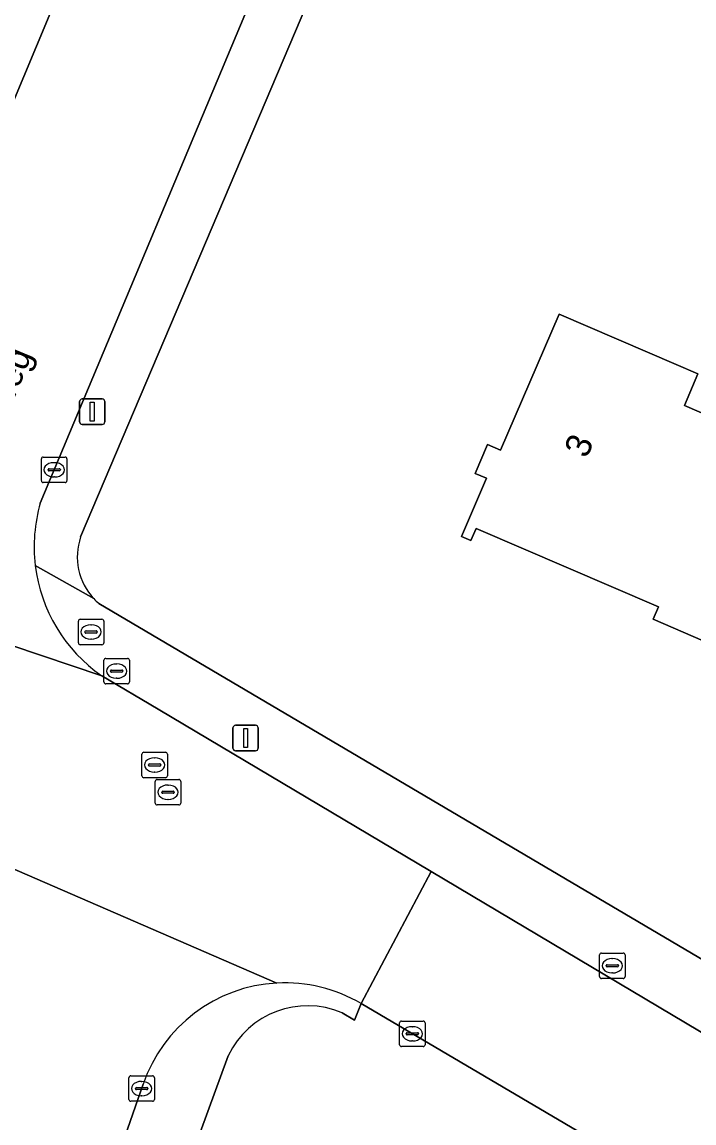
# Model space of a CAD drawing. Extents: x 163266 to 164362, y 381528 to 382286.
# Drawn here: x 163911.58 to 163937.95, y 381952.84 to 381996.02 of the extents above; entities that cross this region are included whole.
import ezdxf

# ---------------------------------------------------------------- set-up
doc = ezdxf.new("R2010")
doc.units = 0
for name, color, linetype in [('IMGEO_Brandkraan', 7, 'Continuous'), ('IMGEO_Erf', 7, 'Continuous'), ('IMGEO_Groenvoorziening', 7, 'Continuous'), ('IMGEO_Kolk', 7, 'Continuous'), ('IMGEO_Lichtmast', 7, 'Continuous'), ('IMGEO_Openbare_ruimte_label', 7, 'Continuous'), ('IMGEO_Pand', 7, 'Continuous'), ('IMGEO_Pand_nummerreeks', 7, 'Continuous'), ('IMGEO_Rijbaan_lokaal_open', 7, 'Continuous'), ('IMGEO_Rioolput', 7, 'Continuous'), ('IMGEO_Voetpad_open', 7, 'Continuous')]:
    doc.layers.add(name, color=color, linetype=linetype)

msp = doc.modelspace()

# ---------------------------------------------------------------- linework, layer by layer
at = {"layer": 'IMGEO_Brandkraan'}
for p, q in [((163913.787, 381971.677), (163913.787, 381972.529)), ((163913.862, 381972.603), (163914.714, 381972.603)), ((163914.275, 381972.383), (163914.3, 381972.383)), ((163914.788, 381972.529), (163914.788, 381971.677)), ((163914.046, 381972.097), (163914.046, 381972.109)), ((163914.484, 381972.06), (163914.086, 381972.06)), ((163914.089, 381972.146), (163914.487, 381972.146)), ((163914.298, 381971.823), (163914.273, 381971.823)), ((163914.53, 381972.109), (163914.53, 381972.097)), ((163914.714, 381971.603), (163913.862, 381971.603))]:
    msp.add_line(p, q, dxfattribs=at)
for points in [[(163913.787, 381971.677), (163913.787, 381972.529)], [(163913.862, 381972.603), (163914.714, 381972.603)], [(163914.788, 381972.529), (163914.788, 381971.677)], [(163914.714, 381971.603), (163913.862, 381971.603)]]:
    msp.add_lwpolyline(points, dxfattribs=at)
for centre, radius, start, end in [((163913.864, 381972.527), 0.0765, 91.552, 178.448), ((163913.864, 381972.527), 0.0765, 91.552, 178.448), ((163914.712, 381972.527), 0.0765, 1.552, 88.448), ((163914.712, 381972.527), 0.0765, 1.552, 88.448), ((163914.086, 381972.106), 0.0403, 85.8775, 175.7526), ((163914.083, 381972.096), 0.0366, 178.938, 274.7102), ((163914.487, 381972.103), 0.043, 264.8664, 352.4533), ((163914.491, 381972.108), 0.0386, 1.7309, 96.639), ((163913.864, 381971.679), 0.0765, 181.552, 268.448), ((163913.864, 381971.679), 0.0765, 181.552, 268.448), ((163914.712, 381971.679), 0.0765, 271.552, 358.448), ((163914.712, 381971.679), 0.0765, 271.552, 358.448)]:
    msp.add_arc(centre, radius, start, end, dxfattribs=at)
for centre, major_axis, ratio, start_param, end_param in [((163914.274, 381972.103), (-0.387, 0.002), 0.722429, 4.712389, 7.853982), ((163914.299, 381972.103), (-0.39, 0.002), 0.717154, 1.570796, 4.712389)]:
    msp.add_ellipse(centre, major_axis=major_axis, ratio=ratio, start_param=start_param, end_param=end_param, dxfattribs=at)
at = {"layer": 'IMGEO_Erf'}
for points in [[(163942.168, 382043.258), (163926.662, 382006.355), (163928.05, 382005.774), (163928.254, 382006.271), (163937.028, 382002.592), (163935.948, 382000), (163935.783, 381999.604), (163934.416, 381996.326), (163925.783, 381999.958), (163924.69, 381997.273), (163923.233, 381997.859), (163913.877, 381975.828)], [(163914.587, 381973.225), (163941.767, 381957.19), (163964.779, 381943.352)]]:
    msp.add_lwpolyline(points, dxfattribs=at)
msp.add_lwpolyline([(163936.34, 381972.601), (163936.548, 381973.084), (163929.4, 381976.165), (163929.194, 381975.687), (163928.82, 381975.848), (163929.803, 381978.128), (163929.357, 381978.321), (163929.846, 381979.457), (163930.355, 381979.237), (163932.654, 381984.572), (163937.246, 381982.593), (163938.101, 381982.225), (163937.568, 381980.987), (163944.002, 381978.214), (163944.534, 381979.449), (163944.919, 381979.283), (163942.396, 381973.429), (163942.3, 381973.208), (163941.798, 381972.044), (163941.146, 381970.53)], close=True, dxfattribs=at)
for centre, radius, start, end in [((163916.138, 381975.046), 2.392, 160.9282, 223.1999), ((163916.063, 381974.967), 2.283, 223.0196, 229.7155)]:
    msp.add_arc(centre, radius, start, end, dxfattribs=at)
at = {"layer": 'IMGEO_Groenvoorziening'}
for points in [[(163924.887, 381957.526), (163924.624, 381956.877), (163924.139, 381957.164)], [(163954.434, 381940.136), (163924.887, 381957.526)], [(163919.666, 381955.484), (163914.033, 381940.047)]]:
    msp.add_lwpolyline(points, dxfattribs=at)
msp.add_arc((163922.783, 381953.981), 3.46, 66.9213, 154.2498, dxfattribs=at)
at = {"layer": 'IMGEO_Kolk'}
for p, q in [((163912.338, 381978.036), (163912.338, 381978.888)), ((163912.413, 381978.962), (163913.265, 381978.962)), ((163912.826, 381978.742), (163912.851, 381978.742)), ((163913.339, 381978.888), (163913.339, 381978.036)), ((163912.597, 381978.456), (163912.597, 381978.468)), ((163913.035, 381978.419), (163912.637, 381978.419)), ((163912.64, 381978.505), (163913.038, 381978.505)), ((163913.081, 381978.468), (163913.081, 381978.456)), ((163913.265, 381977.962), (163912.413, 381977.962)), ((163912.849, 381978.182), (163912.824, 381978.182)), ((163914.788, 381970.14), (163914.788, 381970.992)), ((163914.863, 381971.066), (163915.715, 381971.066)), ((163915.789, 381970.992), (163915.789, 381970.14)), ((163915.047, 381970.56), (163915.047, 381970.572)), ((163915.485, 381970.523), (163915.087, 381970.523)), ((163915.09, 381970.609), (163915.488, 381970.609)), ((163915.276, 381970.846), (163915.301, 381970.846)), ((163915.531, 381970.572), (163915.531, 381970.56)), ((163915.299, 381970.286), (163915.274, 381970.286)), ((163915.715, 381970.066), (163914.863, 381970.066)), ((163934.24, 381958.584), (163934.24, 381959.436)), ((163934.315, 381959.51), (163935.167, 381959.51)), ((163934.728, 381959.29), (163934.753, 381959.29)), ((163935.241, 381959.436), (163935.241, 381958.584)), ((163934.499, 381959.004), (163934.499, 381959.016)), ((163934.937, 381958.967), (163934.539, 381958.967)), ((163934.542, 381959.053), (163934.94, 381959.053)), ((163934.983, 381959.016), (163934.983, 381959.004)), ((163935.167, 381958.51), (163934.315, 381958.51)), ((163934.751, 381958.73), (163934.726, 381958.73)), ((163926.393, 381955.916), (163926.393, 381956.768)), ((163926.468, 381956.842), (163927.32, 381956.842)), ((163927.394, 381956.768), (163927.394, 381955.916)), ((163926.652, 381956.336), (163926.652, 381956.348)), ((163927.09, 381956.299), (163926.692, 381956.299)), ((163926.695, 381956.385), (163927.093, 381956.385)), ((163926.881, 381956.622), (163926.906, 381956.622)), ((163927.136, 381956.348), (163927.136, 381956.336)), ((163927.32, 381955.842), (163926.468, 381955.842)), ((163926.904, 381956.062), (163926.879, 381956.062)), ((163915.769, 381953.769), (163915.769, 381954.621)), ((163915.844, 381954.695), (163916.696, 381954.695)), ((163916.77, 381954.621), (163916.77, 381953.769)), ((163916.028, 381954.189), (163916.028, 381954.201)), ((163916.466, 381954.152), (163916.068, 381954.152)), ((163916.071, 381954.238), (163916.469, 381954.238)), ((163916.257, 381954.475), (163916.282, 381954.475)), ((163916.512, 381954.201), (163916.512, 381954.189)), ((163916.696, 381953.695), (163915.844, 381953.695)), ((163916.28, 381953.915), (163916.255, 381953.915))]:
    msp.add_line(p, q, dxfattribs=at)
for points in [[(163912.338, 381978.036), (163912.338, 381978.888)], [(163912.413, 381978.962), (163913.265, 381978.962)], [(163913.339, 381978.888), (163913.339, 381978.036)], [(163913.265, 381977.962), (163912.413, 381977.962)], [(163914.788, 381970.14), (163914.788, 381970.992)], [(163914.863, 381971.066), (163915.715, 381971.066)], [(163915.789, 381970.992), (163915.789, 381970.14)], [(163915.715, 381970.066), (163914.863, 381970.066)], [(163934.24, 381958.584), (163934.24, 381959.436)], [(163934.315, 381959.51), (163935.167, 381959.51)], [(163935.241, 381959.436), (163935.241, 381958.584)], [(163935.167, 381958.51), (163934.315, 381958.51)], [(163926.393, 381955.916), (163926.393, 381956.768)], [(163926.468, 381956.842), (163927.32, 381956.842)], [(163927.394, 381956.768), (163927.394, 381955.916)], [(163927.32, 381955.842), (163926.468, 381955.842)], [(163915.769, 381953.769), (163915.769, 381954.621)], [(163915.844, 381954.695), (163916.696, 381954.695)], [(163916.77, 381954.621), (163916.77, 381953.769)], [(163916.696, 381953.695), (163915.844, 381953.695)]]:
    msp.add_lwpolyline(points, dxfattribs=at)
for centre, radius, start, end in [((163912.415, 381978.886), 0.0765, 91.552, 178.448), ((163912.415, 381978.886), 0.0765, 91.552, 178.448), ((163913.263, 381978.886), 0.0765, 1.552, 88.448), ((163913.263, 381978.886), 0.0765, 1.552, 88.448), ((163912.637, 381978.465), 0.0403, 85.8775, 175.7526), ((163912.634, 381978.455), 0.0366, 178.938, 274.7102), ((163913.038, 381978.462), 0.043, 264.8664, 352.4533), ((163913.042, 381978.467), 0.0386, 1.7309, 96.639), ((163912.415, 381978.038), 0.0765, 181.552, 268.448), ((163912.415, 381978.038), 0.0765, 181.552, 268.448), ((163913.263, 381978.038), 0.0765, 271.552, 358.448), ((163913.263, 381978.038), 0.0765, 271.552, 358.448), ((163914.865, 381970.99), 0.0765, 91.552, 178.448), ((163914.865, 381970.99), 0.0765, 91.552, 178.448), ((163915.713, 381970.99), 0.0765, 1.552, 88.448), ((163915.713, 381970.99), 0.0765, 1.552, 88.448), ((163915.087, 381970.569), 0.0403, 85.8775, 175.7526), ((163915.084, 381970.559), 0.0366, 178.938, 274.7102), ((163915.488, 381970.566), 0.043, 264.8664, 352.4533), ((163915.492, 381970.571), 0.0386, 1.7309, 96.639), ((163914.865, 381970.142), 0.0765, 181.552, 268.448), ((163914.865, 381970.142), 0.0765, 181.552, 268.448), ((163915.713, 381970.142), 0.0765, 271.552, 358.448), ((163915.713, 381970.142), 0.0765, 271.552, 358.448), ((163934.317, 381959.434), 0.0765, 91.552, 178.448), ((163934.317, 381959.434), 0.0765, 91.552, 178.448), ((163935.165, 381959.434), 0.0765, 1.552, 88.448), ((163935.165, 381959.434), 0.0765, 1.552, 88.448), ((163934.539, 381959.013), 0.0403, 85.8775, 175.7526), ((163934.536, 381959.003), 0.0366, 178.938, 274.7102), ((163934.94, 381959.01), 0.043, 264.8664, 352.4533), ((163934.944, 381959.015), 0.0386, 1.7309, 96.639), ((163934.317, 381958.586), 0.0765, 181.552, 268.448), ((163934.317, 381958.586), 0.0765, 181.552, 268.448), ((163935.165, 381958.586), 0.0765, 271.552, 358.448), ((163935.165, 381958.586), 0.0765, 271.552, 358.448), ((163926.47, 381956.766), 0.0765, 91.552, 178.448), ((163926.47, 381956.766), 0.0765, 91.552, 178.448), ((163927.318, 381956.766), 0.0765, 1.552, 88.448), ((163927.318, 381956.766), 0.0765, 1.552, 88.448), ((163926.692, 381956.345), 0.0403, 85.8775, 175.7526), ((163926.689, 381956.335), 0.0366, 178.938, 274.7102), ((163927.093, 381956.342), 0.043, 264.8664, 352.4533), ((163927.097, 381956.347), 0.0386, 1.7309, 96.639), ((163926.47, 381955.918), 0.0765, 181.552, 268.448), ((163926.47, 381955.918), 0.0765, 181.552, 268.448), ((163927.318, 381955.918), 0.0765, 271.552, 358.448), ((163927.318, 381955.918), 0.0765, 271.552, 358.448), ((163915.846, 381954.619), 0.0765, 91.552, 178.448), ((163915.846, 381954.619), 0.0765, 91.552, 178.448), ((163916.694, 381954.619), 0.0765, 1.552, 88.448), ((163916.694, 381954.619), 0.0765, 1.552, 88.448), ((163916.068, 381954.198), 0.0403, 85.8775, 175.7526), ((163916.065, 381954.188), 0.0366, 178.938, 274.7102), ((163916.469, 381954.195), 0.043, 264.8664, 352.4533), ((163916.473, 381954.2), 0.0386, 1.7309, 96.639), ((163915.846, 381953.771), 0.0765, 181.552, 268.448), ((163915.846, 381953.771), 0.0765, 181.552, 268.448), ((163916.694, 381953.771), 0.0765, 271.552, 358.448), ((163916.694, 381953.771), 0.0765, 271.552, 358.448)]:
    msp.add_arc(centre, radius, start, end, dxfattribs=at)
for centre, major_axis, ratio, start_param, end_param in [((163912.825, 381978.462), (-0.387, 0.002), 0.722429, 4.712389, 7.853982), ((163912.85, 381978.462), (-0.39, 0.002), 0.717154, 1.570796, 4.712389), ((163915.275, 381970.566), (-0.387, 0.002), 0.722429, 4.712389, 7.853982), ((163915.3, 381970.566), (-0.39, 0.002), 0.717154, 1.570796, 4.712389), ((163934.727, 381959.01), (-0.387, 0.002), 0.722429, 4.712389, 7.853982), ((163934.752, 381959.01), (-0.39, 0.002), 0.717154, 1.570796, 4.712389), ((163926.88, 381956.342), (-0.387, 0.002), 0.722429, 4.712389, 7.853982), ((163926.905, 381956.342), (-0.39, 0.002), 0.717154, 1.570796, 4.712389), ((163916.256, 381954.195), (-0.387, 0.002), 0.722429, 4.712389, 7.853982), ((163916.281, 381954.195), (-0.39, 0.002), 0.717154, 1.570796, 4.712389)]:
    msp.add_ellipse(centre, major_axis=major_axis, ratio=ratio, start_param=start_param, end_param=end_param, dxfattribs=at)
at = {"layer": 'IMGEO_Lichtmast'}
for p, q in [((163913.837, 381980.339), (163913.837, 381981.139)), ((163913.837, 381981.139), (163913.837, 381980.339)), ((163913.937, 381981.239), (163914.727, 381981.239)), ((163914.727, 381981.239), (163913.937, 381981.239)), ((163914.827, 381981.139), (163914.827, 381980.339)), ((163914.827, 381980.339), (163914.827, 381981.139)), ((163914.727, 381980.239), (163913.937, 381980.239)), ((163913.937, 381980.239), (163914.727, 381980.239)), ((163919.955, 381968.443), (163920.745, 381968.443)), ((163920.745, 381968.443), (163919.955, 381968.443)), ((163919.855, 381967.543), (163919.855, 381968.343)), ((163919.855, 381968.343), (163919.855, 381967.543)), ((163920.845, 381968.343), (163920.845, 381967.543)), ((163920.845, 381967.543), (163920.845, 381968.343)), ((163920.745, 381967.443), (163919.955, 381967.443)), ((163919.955, 381967.443), (163920.745, 381967.443))]:
    msp.add_line(p, q, dxfattribs=at)
for points in [[(163914.257, 381981.114), (163914.407, 381981.114), (163914.407, 381980.364), (163914.257, 381980.364), (163914.257, 381981.114)], [(163920.275, 381968.318), (163920.425, 381968.318), (163920.425, 381967.568), (163920.275, 381967.568), (163920.275, 381968.318)]]:
    msp.add_lwpolyline(points, dxfattribs=at)
for centre, start, end in [((163913.937, 381981.139), 90, 180), ((163913.937, 381981.139), 90, 180), ((163914.727, 381981.139), 0, 90), ((163914.727, 381981.139), 360, 90), ((163913.937, 381980.339), 180, 270), ((163913.937, 381980.339), 180, 270), ((163914.727, 381980.339), 270, 0), ((163914.727, 381980.339), 270, 0), ((163919.955, 381968.343), 90, 180), ((163919.955, 381968.343), 90, 180), ((163920.745, 381968.343), 0, 90), ((163920.745, 381968.343), 360, 90), ((163919.955, 381967.543), 180, 270), ((163919.955, 381967.543), 180, 270), ((163920.745, 381967.543), 270, 0), ((163920.745, 381967.543), 270, 0)]:
    msp.add_arc(centre, 0.1, start, end, dxfattribs=at)
at = {"layer": 'IMGEO_Pand'}
msp.add_lwpolyline([(163944.919, 381979.283), (163944.534, 381979.449), (163944.002, 381978.214), (163937.568, 381980.987), (163938.101, 381982.225), (163937.246, 381982.593), (163932.654, 381984.572), (163930.355, 381979.237), (163929.846, 381979.457), (163929.357, 381978.321), (163929.803, 381978.128), (163928.82, 381975.848), (163929.194, 381975.687), (163929.4, 381976.165), (163936.548, 381973.084), (163936.34, 381972.601), (163941.146, 381970.53), (163941.798, 381972.044), (163942.3, 381973.208), (163942.396, 381973.429)], close=True, dxfattribs=at)
at = {"layer": 'IMGEO_Rijbaan_lokaal_open'}
for points in [[(163930.785, 382038.682), (163930.779, 382038.68), (163925.558, 382026.791), (163924.045, 382023.039), (163914.197, 382000), (163906.035, 381980.488)], [(163912.293, 381977.155), (163921.296, 381998.657)], [(163924.887, 381957.526), (163927.633, 381962.707), (163916.926, 381969.068), (163914.704, 381970.381), (163896.886, 381976.383), (163849.853, 381991.631)], [(163896.886, 381976.383), (163914.704, 381970.381)], [(163909.295, 381963.652), (163921.582, 381958.333)], [(163921.582, 381958.333), (163909.295, 381963.652)], [(163963.463, 381941.612), (163958.723, 381944.4), (163940.782, 381954.896), (163927.633, 381962.707), (163924.887, 381957.526), (163954.434, 381940.136)], [(163912.163, 381942.396), (163916.327, 381954.365)]]:
    msp.add_lwpolyline(points, dxfattribs=at)
for centre, radius, start, end in [((163918.228, 381975.452), 6.175, 163.9875, 186.8889), ((163918.23, 381975.453), 6.177, 186.8948, 235.1883), ((163921.896, 381952.453), 5.888, 93.0591, 161.0531), ((163921.895, 381952.444), 5.897, 59.5129, 93.0437)]:
    msp.add_arc(centre, radius, start, end, dxfattribs=at)
at = {"layer": 'IMGEO_Rioolput'}
for p, q in [((163916.282, 381966.461), (163916.282, 381967.313)), ((163916.357, 381967.387), (163917.209, 381967.387)), ((163916.77, 381967.167), (163916.795, 381967.167)), ((163917.283, 381967.313), (163917.283, 381966.461)), ((163916.541, 381966.881), (163916.541, 381966.893)), ((163916.979, 381966.844), (163916.581, 381966.844)), ((163916.584, 381966.93), (163916.982, 381966.93)), ((163917.025, 381966.893), (163917.025, 381966.881)), ((163917.209, 381966.387), (163916.357, 381966.387)), ((163916.793, 381966.607), (163916.768, 381966.607)), ((163916.807, 381965.391), (163916.807, 381966.243)), ((163916.882, 381966.317), (163917.734, 381966.317)), ((163917.808, 381966.243), (163917.808, 381965.391)), ((163917.066, 381965.811), (163917.066, 381965.823)), ((163917.504, 381965.774), (163917.106, 381965.774)), ((163917.109, 381965.86), (163917.507, 381965.86)), ((163917.295, 381966.097), (163917.32, 381966.097)), ((163917.55, 381965.823), (163917.55, 381965.811)), ((163917.318, 381965.537), (163917.293, 381965.537)), ((163917.734, 381965.317), (163916.882, 381965.317))]:
    msp.add_line(p, q, dxfattribs=at)
for points in [[(163916.282, 381966.461), (163916.282, 381967.313)], [(163916.357, 381967.387), (163917.209, 381967.387)], [(163917.283, 381967.313), (163917.283, 381966.461)], [(163917.209, 381966.387), (163916.357, 381966.387)], [(163916.807, 381965.391), (163916.807, 381966.243)], [(163916.882, 381966.317), (163917.734, 381966.317)], [(163917.808, 381966.243), (163917.808, 381965.391)], [(163917.734, 381965.317), (163916.882, 381965.317)]]:
    msp.add_lwpolyline(points, dxfattribs=at)
for centre, radius, start, end in [((163916.359, 381967.311), 0.0765, 91.552, 178.448), ((163916.359, 381967.311), 0.0765, 91.552, 178.448), ((163917.207, 381967.311), 0.0765, 1.552, 88.448), ((163917.207, 381967.311), 0.0765, 1.552, 88.448), ((163916.581, 381966.89), 0.0403, 85.8775, 175.7526), ((163916.578, 381966.88), 0.0366, 178.938, 274.7102), ((163916.982, 381966.887), 0.043, 264.8664, 352.4533), ((163916.986, 381966.892), 0.0386, 1.7309, 96.639), ((163916.359, 381966.463), 0.0765, 181.552, 268.448), ((163916.359, 381966.463), 0.0765, 181.552, 268.448), ((163916.884, 381966.241), 0.0765, 91.552, 178.448), ((163916.884, 381966.241), 0.0765, 91.552, 178.448), ((163917.207, 381966.463), 0.0765, 271.552, 358.448), ((163917.207, 381966.463), 0.0765, 271.552, 358.448), ((163917.732, 381966.241), 0.0765, 1.552, 88.448), ((163917.732, 381966.241), 0.0765, 1.552, 88.448), ((163917.106, 381965.82), 0.0403, 85.8775, 175.7526), ((163917.103, 381965.81), 0.0366, 178.938, 274.7102), ((163917.507, 381965.817), 0.043, 264.8664, 352.4533), ((163917.511, 381965.822), 0.0386, 1.7309, 96.639), ((163916.884, 381965.393), 0.0765, 181.552, 268.448), ((163916.884, 381965.393), 0.0765, 181.552, 268.448), ((163917.732, 381965.393), 0.0765, 271.552, 358.448), ((163917.732, 381965.393), 0.0765, 271.552, 358.448)]:
    msp.add_arc(centre, radius, start, end, dxfattribs=at)
for centre, major_axis, ratio, start_param, end_param in [((163916.769, 381966.887), (-0.387, 0.002), 0.722429, 4.712389, 7.853982), ((163916.794, 381966.887), (-0.39, 0.002), 0.717154, 1.570796, 4.712389), ((163917.294, 381965.817), (-0.387, 0.002), 0.722429, 4.712389, 7.853982), ((163917.319, 381965.817), (-0.39, 0.002), 0.717154, 1.570796, 4.712389)]:
    msp.add_ellipse(centre, major_axis=major_axis, ratio=ratio, start_param=start_param, end_param=end_param, dxfattribs=at)
at = {"layer": 'IMGEO_Voetpad_open'}
for points in [[(163906.035, 381980.488), (163914.197, 382000), (163924.045, 382023.039)], [(163923.233, 381997.859), (163921.296, 381998.657), (163912.293, 381977.155)], [(163913.877, 381975.828), (163923.233, 381997.859)], [(163914.394, 381973.409), (163912.098, 381974.711)], [(163912.098, 381974.711), (163914.394, 381973.409)], [(163964.779, 381943.352), (163941.767, 381957.19), (163914.587, 381973.225)], [(163914.704, 381970.381), (163916.926, 381969.068), (163927.633, 381962.707), (163940.782, 381954.896), (163958.723, 381944.4), (163963.463, 381941.612)], [(163924.139, 381957.164), (163924.624, 381956.877), (163924.887, 381957.526)], [(163914.033, 381940.047), (163919.666, 381955.484)], [(163916.327, 381954.365), (163912.163, 381942.396)]]:
    msp.add_lwpolyline(points, dxfattribs=at)
for centre, radius, start, end in [((163918.228, 381975.452), 6.175, 163.9875, 186.8889), ((163916.138, 381975.046), 2.392, 160.9282, 223.1999), ((163918.23, 381975.453), 6.177, 186.8948, 235.1883), ((163916.063, 381974.967), 2.283, 223.0196, 229.7155), ((163921.896, 381952.453), 5.888, 93.0591, 161.0531), ((163921.895, 381952.444), 5.897, 59.5129, 93.0437), ((163922.783, 381953.981), 3.46, 66.9213, 154.2498)]:
    msp.add_arc(centre, radius, start, end, dxfattribs=at)

# ---------------------------------------------------------------- texts
at = {"layer": 'IMGEO_Openbare_ruimte_label'}
msp.add_text('Jan Sluytersweg', height=1, rotation=67.4859, dxfattribs=at).set_placement((163908.24, 381973.927))
at = {"layer": 'IMGEO_Pand_nummerreeks'}
msp.add_text('3', height=1, rotation=66.2511, dxfattribs=at).set_placement((163933.732, 381978.876))

doc.saveas('drawing.dxf')
